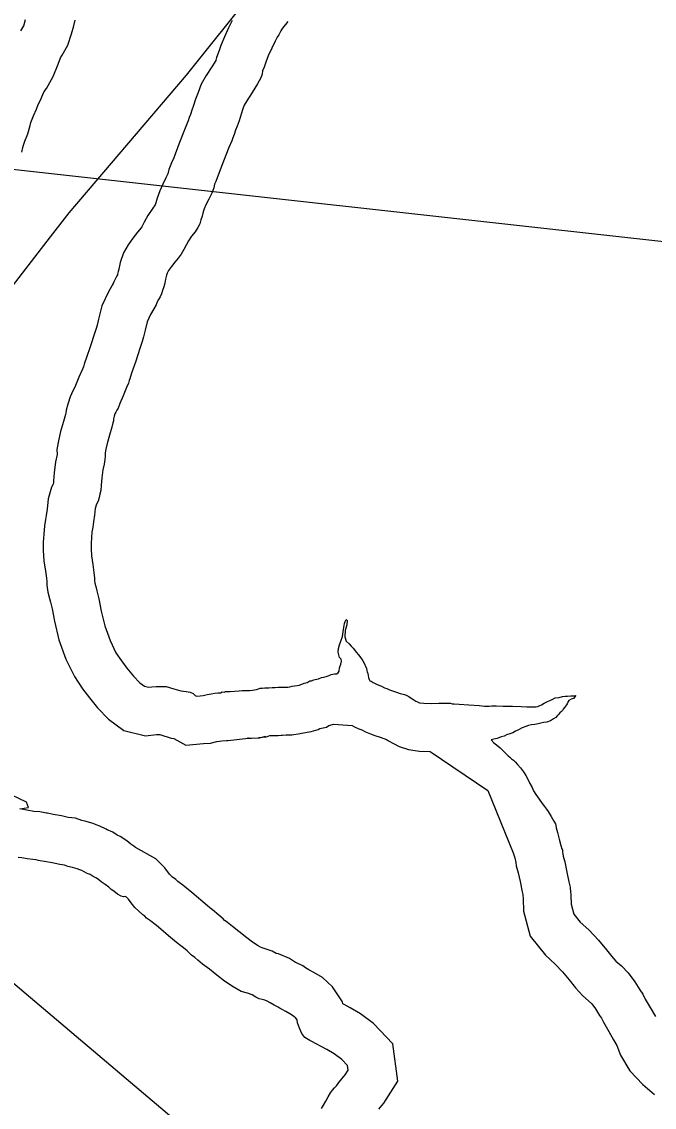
# Model space of a CAD drawing. Extents: x 1662474 to 1856135, y 779280 to 917889.
# Drawn here: x 1734028 to 1735020, y 797388 to 799088 of the extents above; entities that cross this region are included whole.
import ezdxf

# ---------------------------------------------------------------- set-up
doc = ezdxf.new("R2010")
doc.units = 0
for name, color, linetype in [('Exist Boundary Political City Limit New', 7, 'Continuous'), ('Exist Hydrographic Lake Shore', 7, 'Continuous'), ('Exist Road Secondary Structure Standard Bridge Number Label', 7, 'Continuous'), ('Exist Vertical Profile Horizontal Axis Label Major', 7, 'Continuous'), ('Map Preparation Boundary City Limit Buffer Line', 7, 'Continuous'), ('Old_Level_44', 7, 'Continuous')]:
    doc.layers.add(name, color=color, linetype=linetype)

msp = doc.modelspace()

# ---------------------------------------------------------------- linework, layer by layer
at = {"layer": 'Exist Boundary Political City Limit New'}
msp.add_lwpolyline([(1733999.9, 798655.6), (1734073.4, 798751.2), (1734102.5, 798789), (1734286.8, 799004.4), (1734391.8, 799136)], dxfattribs=at)
at = {"layer": 'Exist Hydrographic Lake Shore'}
for points in [[(1734027.1, 799074.2), (1734031.4, 799081.9), (1734034.5, 799091.6)], [(1734445.2, 799088.7), (1734441.6, 799084), (1734438.8, 799080.1), (1734436.1, 799076.4), (1734434.5, 799073.8), (1734432.6, 799070.9), (1734431.4, 799067.9), (1734428.8, 799064.3), (1734425.6, 799057.8), (1734420.4, 799046.7), (1734414.8, 799034.9), (1734410.9, 799024.9), (1734408.2, 799017.3), (1734405.9, 799011.2), (1734404.9, 799006), (1734402.8, 799000.2), (1734398, 798990.8), (1734389.6, 798977.4), (1734381.2, 798964.3), (1734377.2, 798957.8), (1734375.1, 798951.9), (1734372, 798943.3), (1734368.9, 798933.1), (1734365.8, 798924.7), (1734363.6, 798918.4), (1734361.2, 798911.8), (1734359.1, 798906.3), (1734357.4, 798901.6), (1734352.9, 798891.1), (1734344.8, 798869.6), (1734336.4, 798847.8), (1734332.4, 798837.8), (1734330.5, 798833.6), (1734329.2, 798827.8), (1734326.1, 798819.9), (1734321.6, 798810.5), (1734317.1, 798801.6), (1734314.2, 798795.2), (1734312.5, 798790.3), (1734310.9, 798783.8), (1734309, 798777.9), (1734307.5, 798771.9), (1734304.4, 798766.1), (1734300.1, 798759.3), (1734294.6, 798752.2), (1734289.9, 798745.1), (1734286, 798738.3), (1734282.2, 798731.2), (1734278.1, 798723.9), (1734273.6, 798718.1), (1734268.1, 798711.6), (1734262.9, 798704.8), (1734258.6, 798698.7), (1734256.2, 798694.5), (1734255, 798691.1), (1734253.9, 798685.1), (1734252.4, 798678.8), (1734250.8, 798672.7), (1734249.2, 798667.4), (1734247.6, 798661.9), (1734245.2, 798657.2), (1734242.6, 798653.2), (1734240.8, 798649.3), (1734238.8, 798644.9)], [(1734238.8, 798644.9), (1734235.5, 798638.3), (1734230.2, 798629.6), (1734224.8, 798618.1), (1734221.6, 798605.2), (1734219.2, 798594.5), (1734217.1, 798587.1), (1734213.5, 798576.4), (1734207.2, 798556.7), (1734200.6, 798537.6), (1734198, 798528.9), (1734196.8, 798526), (1734195.6, 798522.3), (1734192.8, 798515.2), (1734187.2, 798502.4), (1734182.2, 798490), (1734179.4, 798482.9), (1734177.2, 798479.5), (1734175.8, 798476.6), (1734174.4, 798473.8), (1734173.4, 798470.3), (1734172.9, 798468.5), (1734172.2, 798466.4), (1734172, 798462.8), (1734171.2, 798460.1), (1734169.6, 798453.2), (1734165.8, 798440.7), (1734162, 798427.6), (1734160, 798418.9), (1734158.9, 798412.9), (1734159.1, 798407.9), (1734158.6, 798402.4), (1734157.4, 798395.2), (1734155.2, 798386.1), (1734153.9, 798374), (1734152.9, 798362.5), (1734152.1, 798354.1), (1734150.8, 798348.1), (1734149.8, 798342.8), (1734147.9, 798337.2), (1734145.5, 798332.3), (1734143.6, 798325.8), (1734142.4, 798315.5), (1734141, 798304.8), (1734139.8, 798296.3), (1734138.4, 798288.7), (1734137.6, 798280.3), (1734137.1, 798271.1), (1734137.1, 798262.5), (1734137.9, 798251.4), (1734139.8, 798238.1), (1734141.6, 798225.2), (1734142.4, 798216.8), (1734142.6, 798212.9), (1734143.1, 798208.9), (1734144.5, 798203.7), (1734146.2, 798196.9), (1734149.2, 798184), (1734152.9, 798164.8), (1734158.4, 798141.8), (1734166.8, 798118.9), (1734176, 798099.8), (1734184.6, 798086.9), (1734193.2, 798075.6), (1734203.5, 798063), (1734213.5, 798052.5), (1734220.9, 798047.2), (1734226.9, 798045.7), (1734232.4, 798046.4), (1734238.8, 798046.8), (1734245.5, 798047), (1734254.8, 798046.8), (1734266.5, 798043.3), (1734277.5, 798039.9), (1734286, 798039.1), (1734292.2, 798037.8), (1734296.8, 798035.7), (1734300.1, 798032.8), (1734302, 798031.8), (1734307.8, 798032.3), (1734312.8, 798032.6), (1734318.8, 798034.1), (1734325.2, 798035.2), (1734330.9, 798036.2), (1734335.5, 798036.8), (1734339.8, 798037), (1734342.6, 798038.3), (1734345.5, 798038.1), (1734347.9, 798038.9), (1734350.8, 798039.1), (1734355.2, 798039.1), (1734362, 798039.4), (1734368.9, 798039.9), (1734373.6, 798040.4), (1734377.2, 798040.4), (1734379.6, 798040.7), (1734382, 798040.7), (1734386, 798040.7), (1734389.9, 798040.9), (1734393.2, 798041.8)], [(1734393.2, 798041.8), (1734396.4, 798042), (1734399.4, 798043.1), (1734402, 798044.1), (1734405.4, 798044.1), (1734409.2, 798044.6), (1734415.4, 798044.9), (1734420.9, 798045.1), (1734425.6, 798045.1), (1734430, 798045.7), (1734435.5, 798045.7), (1734441.4, 798045.9), (1734445.5, 798045.9), (1734448.6, 798046.4), (1734452.4, 798047.5), (1734456, 798048.1), (1734459.8, 798048.3), (1734463.4, 798049.1), (1734466, 798049.9), (1734468.9, 798051.2), (1734470.8, 798052), (1734473.4, 798052.8), (1734475.8, 798053.3), (1734478.1, 798054.9), (1734479.9, 798055.6), (1734482.2, 798055.9), (1734484.6, 798056.7), (1734488.2, 798057.8), (1734493.2, 798059.1), (1734498.2, 798060.9), (1734502, 798061.4), (1734505.4, 798062.5), (1734510.4, 798064.3), (1734513.5, 798065.9), (1734516.1, 798066.4), (1734518.5, 798066.9), (1734521.6, 798066.7), (1734524.2, 798068.2), (1734525.6, 798071.1), (1734526.4, 798076.1), (1734528.5, 798081.6), (1734529.5, 798086.4), (1734528.8, 798089.8), (1734526.4, 798092.1), (1734525.2, 798096.3), (1734524.2, 798100.6), (1734524.8, 798106.6), (1734526.1, 798112.3), (1734528.5, 798118.1), (1734530.9, 798125.2), (1734532.6, 798135.9), (1734534.2, 798145.4), (1734535.2, 798148.8), (1734536.9, 798152), (1734538.4, 798150.4), (1734537.6, 798143.6), (1734535, 798134.4), (1734534.5, 798124.9), (1734536.9, 798118.1), (1734541.6, 798113.6), (1734544.8, 798110), (1734547.6, 798107.1), (1734550, 798104.5), (1734552.4, 798100.8), (1734556, 798096.3), (1734559.8, 798091.6), (1734562.9, 798086.9), (1734565.2, 798083.2), (1734566.2, 798080.9), (1734567.2, 798078.8), (1734568.4, 798075.1), (1734569.1, 798071.9), (1734569.6, 798069.6), (1734570.8, 798067.2), (1734571.2, 798064.1), (1734572, 798061.2), (1734572.8, 798058), (1734574.1, 798055.6), (1734575.8, 798055.1), (1734578.9, 798053.3), (1734582, 798051.7), (1734584.4, 798050.7), (1734587.8, 798049.1), (1734592, 798047.2), (1734597, 798044.9), (1734600.4, 798043.6), (1734603.5, 798042.2), (1734608, 798040.4), (1734614, 798038.3), (1734621.4, 798035.9), (1734628.2, 798034.1), (1734631.6, 798032.6), (1734634.8, 798031.2), (1734638.8, 798028.4), (1734642.6, 798025.8), (1734646, 798023.9), (1734648.6, 798022.6), (1734651.9, 798021.5), (1734658.4, 798020.5), (1734670.5, 798020.2)], [(1734670.5, 798020.2), (1734682, 798020.5), (1734690.6, 798020.8), (1734696.1, 798020.5), (1734700.1, 798020.5), (1734702.8, 798019.9), (1734705.9, 798019.9), (1734713.8, 798019.4), (1734729.2, 798018.4), (1734745.2, 798017.1), (1734753.6, 798016.3), (1734757.4, 798016.3), (1734760.8, 798016.3), (1734765.2, 798016.8), (1734772, 798016.8), (1734782.8, 798016.3), (1734797.2, 798016), (1734810.9, 798015.5), (1734820, 798015.2), (1734825.6, 798015.2), (1734830, 798015.2), (1734833.8, 798015.2), (1734837.4, 798015.5), (1734840.2, 798017.1), (1734843.1, 798018.4), (1734846.9, 798021), (1734851.5, 798022.6), (1734856.2, 798024.9), (1734859.6, 798026.5), (1734864.1, 798028.9), (1734870.5, 798029.7), (1734876, 798031.2), (1734879.9, 798031.5), (1734883.6, 798031.5), (1734888.9, 798032.3), (1734893.5, 798032), (1734896.8, 798032.6), (1734892.8, 798028.1), (1734889.4, 798026.8), (1734885.6, 798024.9), (1734884.1, 798022.1), (1734883.2, 798019.9), (1734882.2, 798018.1), (1734879.1, 798014.2), (1734877, 798011.3), (1734875.8, 798009.4), (1734874.4, 798007.6), (1734871.8, 798005.5), (1734868.9, 798002.6), (1734867.2, 798000.8), (1734865.2, 797998.4), (1734861.5, 797996.1), (1734856.8, 797993.2), (1734851.2, 797991.1), (1734846, 797990.3), (1734842.1, 797989.2), (1734837.6, 797988.4), (1734832.4, 797987.1), (1734827.1, 797986.6), (1734822.6, 797985.6), (1734818.5, 797984), (1734812.8, 797981.9), (1734806.6, 797979.2), (1734802, 797976.9), (1734798, 797974.3), (1734793.2, 797972.7), (1734788.2, 797970.9), (1734784.4, 797969.3), (1734779.6, 797967.8), (1734773.6, 797965.6), (1734768.1, 797964.6), (1734763.9, 797963.5), (1734768.1, 797958.6), (1734772.5, 797955.6), (1734778, 797950.9), (1734783.2, 797945.7), (1734787, 797942), (1734790.6, 797938.3), (1734793.2, 797935.9), (1734795.9, 797933.6), (1734798.8, 797931.5), (1734801.6, 797928.9), (1734805.4, 797924.9), (1734810.1, 797919.7), (1734814.5, 797913.1), (1734818.5, 797907.6), (1734821.6, 797901.9), (1734824.8, 797894.8), (1734828.5, 797888.4), (1734830.5, 797883.2), (1734834, 797877.9), (1734839.2, 797870.4), (1734843.9, 797863.8), (1734847.4, 797858.8), (1734849.1, 797856.9), (1734850.8, 797854.9), (1734853.6, 797850.9), (1734858.1, 797843.1), (1734862, 797836), (1734864.6, 797831.5)], [(1734864.6, 797831.5), (1734865.2, 797828.9), (1734866, 797825.2), (1734867.9, 797818.4), (1734870.5, 797807.6)], [(1734870.5, 797807.6), (1734873.4, 797797.9), (1734874.6, 797792.7), (1734875.8, 797790.8), (1734876, 797787.9), (1734876.5, 797784.8), (1734877, 797781.1), (1734879.4, 797772.4), (1734882.8, 797756.2), (1734885.9, 797740.7), (1734887.8, 797732.3), (1734888, 797729.7), (1734888.2, 797726.5), (1734888.9, 797719.9), (1734889.4, 797706.1), (1734893.5, 797690.3), (1734903.5, 797677.9), (1734917.1, 797665.6), (1734932.1, 797649.6), (1734944.8, 797634.4), (1734952.9, 797623.9), (1734959.6, 797616.8), (1734968.4, 797609.2), (1734978.9, 797598.4), (1734989.4, 797584.2), (1734997.2, 797571.7), (1735001.6, 797564.9), (1735005.6, 797557.2), (1735013.2, 797544.1), (1735021.6, 797529.7)], [(1734132.4, 797753.6), (1734130, 797754.6), (1734126.1, 797756.7), (1734122.4, 797758.6), (1734119.2, 797759.6), (1734115.4, 797761.2), (1734108, 797763.2), (1734100.6, 797765.1), (1734095.6, 797766.9), (1734088.2, 797767.8), (1734076, 797770.6), (1734063.9, 797772.7), (1734057.4, 797774), (1734054.5, 797774.3), (1734051.2, 797775.1), (1734046, 797776.1), (1734037.1, 797776.9), (1734028.5, 797778.5), (1734022.8, 797779.2)], [(1734498, 797385.6), (1734501.1, 797391.1), (1734504.9, 797397.1), (1734508.8, 797403.9), (1734512.1, 797410.2), (1734515.6, 797414.4), (1734518.5, 797417.9), (1734521.4, 797421.2), (1734525.2, 797426.5), (1734530, 797432.3), (1734535.2, 797438.6), (1734539.8, 797445.7), (1734538.8, 797453.3), (1734530, 797462.5), (1734517.8, 797471.4), (1734506.6, 797478), (1734497.8, 797482.7), (1734489.6, 797487.2), (1734483.2, 797490.8), (1734479.9, 797492.4), (1734477.2, 797494), (1734472.2, 797497.1), (1734467.2, 797503.2), (1734463.4, 797511.6), (1734460.5, 797519.9), (1734459.8, 797524.7), (1734458.1, 797527.1), (1734454.5, 797530.4), (1734448.6, 797533.9), (1734442.1, 797537.6), (1734436.4, 797540.7), (1734433.1, 797542.2), (1734430, 797544.6), (1734423.8, 797547.5), (1734417.8, 797551.2), (1734413.2, 797554.1), (1734409.2, 797555.7), (1734405.4, 797556.4), (1734400.4, 797557.5), (1734395.1, 797560.4), (1734389.6, 797563.6), (1734382, 797566.2), (1734372, 797569.3), (1734359.8, 797576.4), (1734346.2, 797585.1), (1734334, 797594.8), (1734322.4, 797604.2), (1734311.9, 797612.1), (1734304.4, 797618.4), (1734299.4, 797622.1), (1734294.4, 797626.2), (1734287.5, 797632.6), (1734281.8, 797637.6), (1734277.5, 797640.4), (1734271, 797645.9), (1734258.6, 797656.4), (1734246.2, 797666.9), (1734239.8, 797672.4), (1734235.5, 797675.6), (1734230, 797679.8), (1734224, 797684.2), (1734221.4, 797686.9), (1734218, 797689.2), (1734211.9, 797694.8), (1734205.4, 797700.8), (1734199.9, 797707.9), (1734195.6, 797713.7), (1734192.8, 797716.6), (1734190.4, 797717.9), (1734188, 797717.3), (1734184.4, 797718.6), (1734178.4, 797721.8), (1734172.9, 797726.2), (1734168.6, 797729.1), (1734164.6, 797732.3), (1734159.1, 797736.5), (1734153.1, 797740.9), (1734149.2, 797744.1), (1734145.5, 797746.5), (1734140.2, 797749.1), (1734135.5, 797752.2), (1734132.4, 797753.6)]]:
    msp.add_lwpolyline(points, dxfattribs=at)
at = {"layer": 'Exist Road Secondary Structure Standard Bridge Number Label'}
msp.add_line((1732823.4, 798989.5), (1735288.6, 798715.6), dxfattribs=at)
at = {"layer": 'Exist Vertical Profile Horizontal Axis Label Major'}
msp.add_line((1732976.4, 798458.4), (1734773.8, 796941.9), dxfattribs=at)
at = {"layer": 'Map Preparation Boundary City Limit Buffer Line'}
msp.add_lwpolyline([(1733999.9, 798655.6), (1734073.4, 798751.2), (1734102.5, 798789), (1734286.8, 799004.4), (1734391.8, 799136)], dxfattribs=at)
at = {"layer": 'Old_Level_44'}
for points in [[(1734028.4, 798883.7), (1734029.9, 798891.4), (1734030.9, 798895), (1734033.3, 798901.3), (1734037.8, 798912.9), (1734041.6, 798925.6), (1734042.7, 798930.2), (1734044.7, 798935.6), (1734046.9, 798940.8), (1734051.6, 798951.2), (1734054, 798958.4), (1734057, 798964.3), (1734061.4, 798974.5), (1734063.4, 798979.1), (1734067.2, 798983.5), (1734077.4, 799002.6), (1734085.4, 799021.7), (1734088.9, 799031.7), (1734091.5, 799035.7), (1734100.5, 799051.8), (1734106.1, 799069.4), (1734109.9, 799081.9), (1734112.1, 799090.6)], [(1734357.9, 799090), (1734352.6, 799078.9), (1734345.9, 799064.7), (1734340.5, 799050.8), (1734337.8, 799043.2), (1734333.5, 799032.1), (1734332.7, 799027.9), (1734332.6, 799027.7), (1734326.2, 799017.5), (1734317.6, 799004), (1734309.4, 798990.5), (1734304.6, 798977.6), (1734300.8, 798967), (1734297.8, 798957.1), (1734295.1, 798949.8), (1734292.8, 798943.1), (1734291, 798938.1), (1734289, 798932.8), (1734287.7, 798929.3), (1734283.3, 798919.1), (1734274.7, 798896.3), (1734266.6, 798875.2), (1734263.3, 798867), (1734258.8, 798856.9), (1734257.3, 798849.8), (1734254.3, 798843.5), (1734249.5, 798834), (1734244.6, 798823.4), (1734240.6, 798811.9), (1734238.7, 798804.3), (1734237.7, 798801.2), (1734233.8, 798796.2), (1734226, 798784.5), (1734220.3, 798774.4), (1734216.4, 798767.1), (1734215.5, 798765.5), (1734215.3, 798765.3), (1734209.7, 798758.6), (1734202.4, 798749.2), (1734195.2, 798738.8), (1734187.9, 798726), (1734182.4, 798710.9), (1734180.5, 798700.7), (1734179.7, 798697.1), (1734178.5, 798692.7), (1734178.2, 798691.9), (1734177.2, 798690.4), (1734172.7, 798680.8), (1734170.4, 798675.7)], [(1734171.5, 798678.2), (1734169.7, 798674.4), (1734164.2, 798665.3), (1734153.7, 798643.4), (1734148.6, 798622.2), (1734146.5, 798613), (1734145.5, 798609.5), (1734142.2, 798599.7), (1734136.1, 798580.3), (1734129.3, 798560.7), (1734127.5, 798554.8), (1734126.3, 798552), (1734124.9, 798547.4), (1734123.5, 798544.1), (1734118, 798531.2), (1734112.7, 798518.2), (1734112.3, 798517), (1734112, 798516.6), (1734108.7, 798510.2), (1734104.1, 798500.6), (1734101.2, 798490.8), (1734100.7, 798489.1), (1734098, 798479.7), (1734097.7, 798474.8), (1734097.2, 798473), (1734093.9, 798462), (1734089.3, 798446.3), (1734086.6, 798434.2), (1734083.5, 798418), (1734083.9, 798410.5), (1734083.9, 798410.2), (1734081.2, 798398.8), (1734079.2, 798381.5), (1734078.2, 798369.1), (1734077.9, 798365.8), (1734077.4, 798363.8), (1734075.1, 798359.1), (1734069.9, 798340.7), (1734068, 798324.8), (1734066.7, 798315), (1734065.7, 798308.5), (1734064, 798298.7), (1734062.8, 798285.7), (1734062.1, 798273.2), (1734062.1, 798260), (1734063.2, 798243.7), (1734065.5, 798227.5), (1734067.1, 798216.4), (1734067.6, 798211.1), (1734067.9, 798205.8), (1734069.3, 798194.7), (1734071.9, 798184.9), (1734073.4, 798179), (1734075.8, 798168.5), (1734079.5, 798149.1), (1734086.4, 798120.1), (1734097.6, 798089.6), (1734110.8, 798062.4), (1734123.6, 798043.1), (1734134.4, 798029.2), (1734147.1, 798013.4), (1734164.1, 797995.6), (1734188.6, 797978.1), (1734222.3, 797969.4), (1734239.3, 797971.7), (1734242, 797971.8), (1734243.6, 797971.9), (1734244.8, 797971.5), (1734262.8, 797965.9), (1734266.7, 797965.5), (1734285.7, 797954.8), (1734313.3, 797957.5), (1734324.2, 797958), (1734334.3, 797960.7), (1734338.3, 797961.3), (1734341.8, 797962), (1734349.4, 797962.4), (1734351.2, 797962.3), (1734383.6, 797965.7), (1734382, 797965.7), (1734388.4, 797965.7), (1734401.1, 797966.5), (1734410.8, 797968.8)], [(1734399.2, 797967), (1734412.2, 797968), (1734417.4, 797969.9), (1734418.6, 797969.9), (1734422.6, 797970.1), (1734430.4, 797970.1), (1734434.8, 797970.7), (1734437.1, 797970.7), (1734443, 797970.9), (1734451.5, 797970.9), (1734464.8, 797973.1), (1734466.7, 797973.6), (1734482.1, 797976.3), (1734492.8, 797979.6), (1734495.6, 797980.9), (1734505.9, 797983.4), (1734509.6, 797985.8), (1734515.6, 797987.4), (1734516.8, 797987.8), (1734546.3, 797985.7), (1734550.1, 797983.7), (1734556.8, 797980.7), (1734561.2, 797978.9), (1734567.3, 797976), (1734572.3, 797974), (1734575, 797972.9), (1734581.5, 797970.3), (1734590, 797967.3), (1734600, 797964), (1734603.3, 797961.8), (1734611, 797957.5), (1734620, 797953), (1734634.4, 797948.3), (1734651.7, 797945.6), (1734668.6, 797945.2), (1734758.7, 797884.1), (1734798.6, 797786.3)], [(1734163, 797822), (1734160.5, 797823.3), (1734150.7, 797828.2), (1734145.2, 797830), (1734140.1, 797832.2), (1734127.3, 797835.7), (1734122.7, 797836.9), (1734112.8, 797840.5), (1734101, 797841.8), (1734090.9, 797844.2), (1734077.6, 797846.4), (1734068.9, 797848.2), (1734067, 797848.4), (1734056.9, 797850.4), (1734047.2, 797851.3), (1734025.2, 797855.3), (1734039.2, 797857.5), (1734036, 797865.7), (1734000.7, 797882.5)], [(1734587.9, 797384.6), (1734595.9, 797394.3), (1734617.7, 797428.4), (1734609.9, 797487.3), (1734579.7, 797519.1), (1734559, 797534.2), (1734543.2, 797543.5), (1734533.4, 797548.7), (1734531.7, 797549.6), (1734531.2, 797553.1), (1734515.3, 797576.3), (1734499.5, 797591), (1734486.1, 797598.9), (1734478.5, 797603.1), (1734473, 797606.1), (1734468.8, 797609.3), (1734459.2, 797613.8), (1734457.6, 797614.7), (1734447.8, 797621), (1734430.7, 797627.9), (1734426.9, 797628.7), (1734420.9, 797632.1), (1734405.4, 797637.5), (1734402.3, 797638.4), (1734398.8, 797640.4), (1734389.9, 797646.2), (1734380.9, 797653.3), (1734368.5, 797663.3), (1734358.6, 797670.8), (1734350.8, 797677.3), (1734345.8, 797681), (1734343.8, 797682.7), (1734337.5, 797688.5), (1734327.5, 797697.1), (1734322.9, 797700.3), (1734319.5, 797703.2), (1734294.7, 797724.2), (1734286.5, 797731.1), (1734280.7, 797735.5), (1734275, 797739.8), (1734273.1, 797741.2), (1734269.8, 797744.5), (1734264.8, 797748), (1734262.5, 797750.1), (1734260.9, 797751.6), (1734259.7, 797753.1), (1734252.8, 797762.6), (1734238.3, 797777.1), (1734206.7, 797794.5), (1734204.1, 797796.5), (1734199.3, 797800.1), (1734193.3, 797805), (1734182.4, 797811.9), (1734177.8, 797814.2), (1734170.9, 797818.7), (1734161.4, 797822.7)], [(1734798.6, 797786.3), (1734800.9, 797778.6), (1734802.7, 797771.1), (1734803.3, 797766.1), (1734806.4, 797754.9), (1734809.3, 797741.2), (1734812.5, 797725.1), (1734813.5, 797720.8), (1734813.5, 797720), (1734814, 797715), (1734814.7, 797695.1), (1734825, 797655.7), (1734848.9, 797626.2), (1734864.5, 797612.1), (1734875.8, 797600), (1734886.2, 797587.5), (1734896, 797574.9), (1734907.8, 797562.5), (1734916.8, 797554.6), (1734921.6, 797549.7), (1734927.4, 797542), (1734933.9, 797531.5), (1734936.7, 797527.1), (1734940, 797521), (1734948.4, 797506.5), (1734955.9, 797493.6), (1734960.7, 797484.4), (1734962.6, 797480.5), (1734966.7, 797469.1), (1734981.4, 797444.8), (1735001.9, 797423.5), (1735020.1, 797407.5)]]:
    msp.add_lwpolyline(points, dxfattribs=at)

doc.saveas('drawing.dxf')
